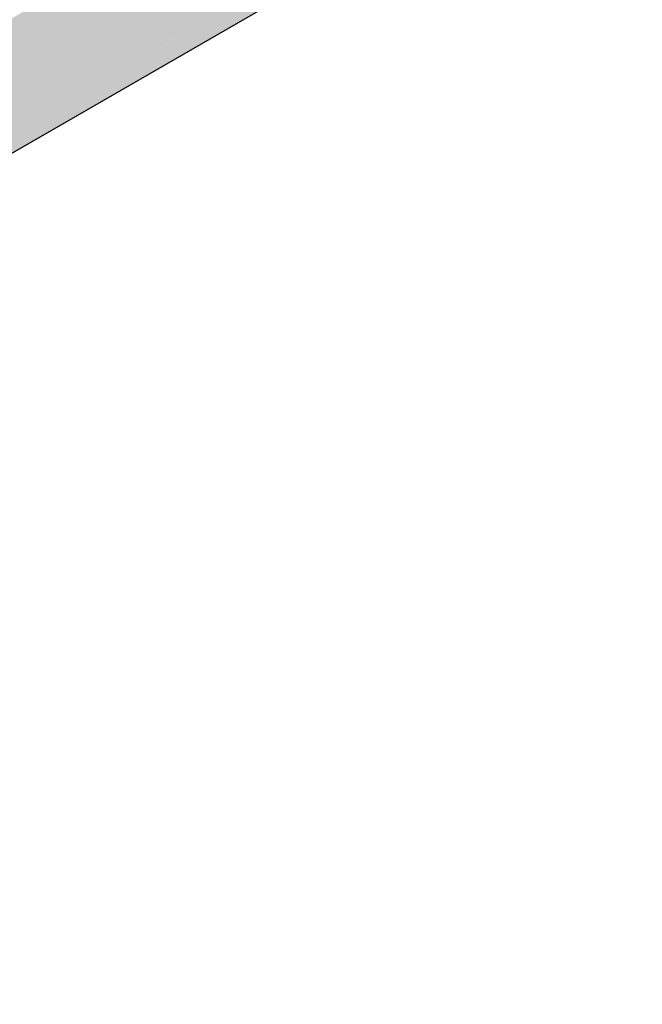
# Model space of a CAD drawing. Header units: millimetres. Extents: x 2 to 902, y -447 to 199.
# Tile 267 of 656: x 94.768 to 95.41, y 37.129 to 38.144. Entities that reach past the tile are written whole.
import ezdxf

# ---------------------------------------------------------------- set-up
doc = ezdxf.new("R2010")
doc.units = ezdxf.units.MM
doc.header["$MEASUREMENT"] = 0
doc.layers.add('AF-Condutos', color=4, linetype='Continuous', lineweight=25)

msp = doc.modelspace()

# ---------------------------------------------------------------- hatches: boundary and pattern name
at = {"layer": 'AF-Condutos', "linetype": 'Continuous'}
for points in [[(95.3494, 38.4722), (93.189, 37.2249), (95.3713, 38.4621), (95.3798, 38.4669), (95.3619, 38.4794)], [(95.3448, 38.4829), (95.337, 38.4784), (95.3366, 38.4781), (95.3284, 38.4717), (95.337, 38.4784), (95.3287, 38.4736), (95.312, 38.464), (95.3115, 38.4597), (95.312, 38.464), (95.2682, 38.4387), (93.1933, 37.2407), (93.1934, 37.2407), (95.2731, 38.4287), (95.3114, 38.4585), (95.2731, 38.4287), (95.3112, 38.4575), (95.3283, 38.4704), (95.3112, 38.4575), (95.2731, 38.4287), (95.3103, 38.45), (95.3269, 38.4595), (95.3378, 38.4776), (95.3269, 38.4595), (95.3485, 38.4718), (95.3411, 38.476), (95.3381, 38.4778), (95.3411, 38.476), (95.3485, 38.4718), (95.3482, 38.4728), (95.3485, 38.4718), (95.3493, 38.4722), (95.3619, 38.4794)], [(95.3619, 38.4794), (93.1934, 37.2407), (93.2066, 37.235)], [(93.2047, 37.2338), (93.2037, 37.2332), (93.2088, 37.2295), (93.2186, 37.2191), (93.221, 37.2205), (95.3798, 38.4669)], [(95.3798, 38.4669), (93.2069, 37.2124), (95.3954, 38.4475)], [(93.2195, 37.2195), (93.2187, 37.219), (93.223, 37.2145), (93.2334, 37.1993), (93.236, 37.2008), (95.3954, 38.4475)], [(95.4054, 38.4258), (95.4033, 38.4305), (95.3954, 38.4475), (95.3816, 38.4396), (95.3837, 38.4383), (95.4003, 38.4287), (95.405, 38.426), (95.4003, 38.4287), (95.3837, 38.4383), (95.3816, 38.4396), (95.2978, 38.3912), (93.2225, 37.193), (95.2657, 38.3455), (95.4056, 38.4244), (95.406, 38.4246)], [(95.406, 38.4246), (93.2331, 37.1701), (95.4097, 38.4021)], [(93.2476, 37.1785), (95.406, 38.4246), (93.2373, 37.2014), (93.2339, 37.1994), (93.2334, 37.1992), (93.2352, 37.1966), (93.2364, 37.1942), (93.2434, 37.1796), (93.2365, 37.1948), (93.2434, 37.1796), (93.2446, 37.1771), (93.2415, 37.1874), (93.2446, 37.1771), (93.2447, 37.1768), (93.2447, 37.1768)], [(95.3881, 38.369), (95.3935, 38.3721), (95.3954, 38.3732), (95.406, 38.3839), (95.3868, 38.3728), (95.3818, 38.37), (95.406, 38.3839), (95.4097, 38.4021), (95.3659, 38.3768), (95.3784, 38.3714), (95.3659, 38.3768), (95.377, 38.3701), (95.3811, 38.3697), (95.3816, 38.37), (95.3811, 38.3697), (95.3813, 38.3697), (95.3816, 38.3697), (95.3829, 38.3695), (95.3857, 38.3692), (95.3902, 38.3725), (95.3917, 38.3723), (95.392, 38.3723), (95.3917, 38.3723), (95.3902, 38.3725), (95.3857, 38.3692), (95.3829, 38.3695), (95.3816, 38.3697), (95.3849, 38.3687), (95.3816, 38.3697), (95.3813, 38.3697), (95.3811, 38.3697), (95.3706, 38.3635), (95.3811, 38.3697), (95.377, 38.3701), (95.3659, 38.3768), (95.3577, 38.372), (95.3678, 38.371), (95.3577, 38.372), (95.3547, 38.3703), (93.2369, 37.1476), (95.3704, 38.3636), (93.2331, 37.1294), (95.3752, 38.3616), (95.3864, 38.368), (95.3877, 38.3691), (95.3864, 38.368)], [(93.2509, 37.1557), (95.4097, 38.4021), (93.2482, 37.1786), (93.2447, 37.1766), (93.2459, 37.1725), (93.2504, 37.1573), (93.2506, 37.1555)], [(93.2527, 37.1361), (95.3954, 38.3732), (93.2527, 37.1407), (93.2523, 37.1403), (93.2524, 37.1386)], [(95.3704, 38.3636), (93.2506, 37.1554), (93.2522, 37.1405)]]:
    msp.add_hatch(color=151, dxfattribs=at).paths.add_polyline_path(points)

# ---------------------------------------------------------------- linework, layer by layer
at = {"layer": 'AF-Condutos'}
msp.add_line((93.2527, 37.1361), (95.3954, 38.3732), dxfattribs=at)

doc.saveas('drawing.dxf')
